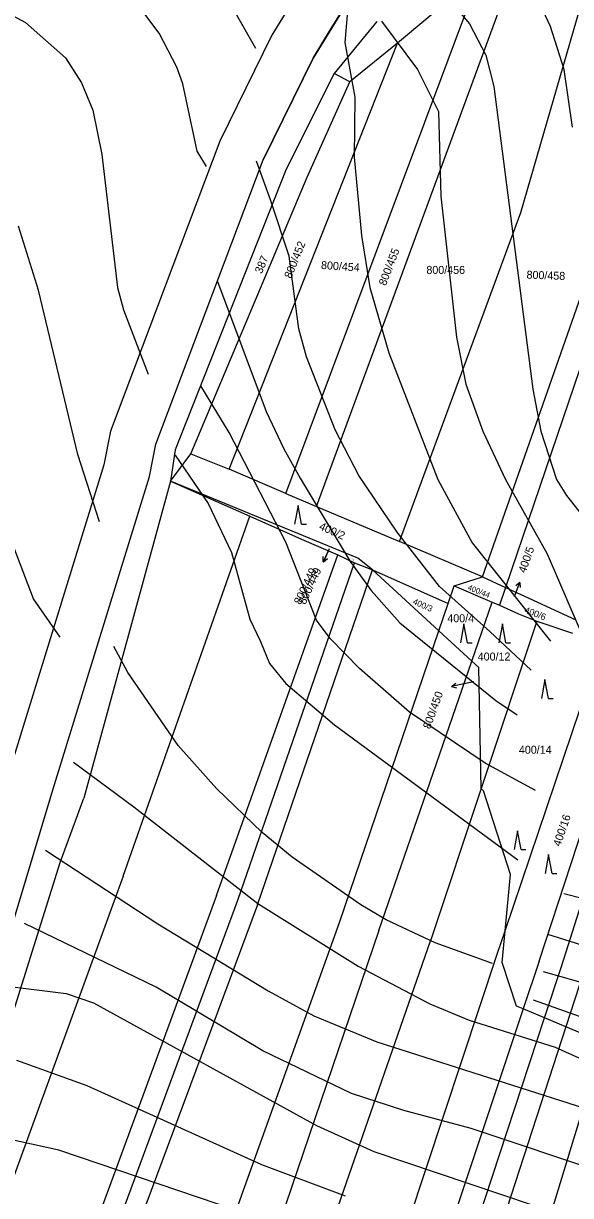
# Model space of a CAD drawing. Extents: x -555860 to -552701, y -1187050 to -1182291.
# Drawn here: x -555292.5 to -555176.2, y -1186354.1 to -1186105 of the extents above; entities that cross this region are included whole.
import ezdxf

# ---------------------------------------------------------------- set-up
doc = ezdxf.new("R2010")
doc.units = 0
for name, color, linetype in [('LEG_2b', 7, 'Continuous'), ('Level 16', 7, 'Continuous'), ('Level 25', 7, 'Continuous'), ('Level 28', 7, 'Continuous'), ('Level 30', 7, 'Continuous'), ('Level 40', 7, 'Continuous'), ('Level 41', 7, 'Continuous'), ('navrh_BV', 7, 'Continuous'), ('stav_BV', 7, 'Continuous')]:
    doc.layers.add(name, color=color, linetype=linetype)

msp = doc.modelspace()

# ---------------------------------------------------------------- linework, layer by layer
at = {"layer": 'Level 16'}
for p, q in [((-555227.52, -1186216.68), (-555228.76, -1186219.41)), ((-555228.76, -1186219.41), (-555228.8, -1186218.3)), ((-555228.76, -1186219.41), (-555227.89, -1186218.71)), ((-555188.03, -1186226.61), (-555187, -1186223.79)), ((-555187, -1186223.79), (-555187.82, -1186224.56)), ((-555187, -1186223.79), (-555186.88, -1186224.9)), ((-555201.49, -1186245.93), (-555200.61, -1186245.23)), ((-555198.55, -1186245.31), (-555201.49, -1186245.93)), ((-555201.49, -1186245.93), (-555200.41, -1186246.21))]:
    msp.add_line(p, q, dxfattribs=at)
for points in [[(-555188.09, -1186226.78), (-555188.03, -1186226.61)], [(-555196.76, -1186244.93), (-555198.55, -1186245.31)]]:
    msp.add_lwpolyline(points, dxfattribs=at)
at = {"layer": 'Level 25'}
for p, q in [((-555234.12, -1186207.46), (-555234.87, -1186211.46)), ((-555233.37, -1186211.46), (-555234.12, -1186207.46)), ((-555233.37, -1186211.46), (-555232.37, -1186211.46)), ((-555198.86, -1186232.63), (-555199.61, -1186236.63)), ((-555198.11, -1186236.63), (-555198.86, -1186232.63)), ((-555190.69, -1186232.63), (-555191.44, -1186236.63)), ((-555189.94, -1186236.63), (-555190.69, -1186232.63)), ((-555198.11, -1186236.63), (-555197.11, -1186236.63)), ((-555189.94, -1186236.63), (-555188.94, -1186236.63)), ((-555181.62, -1186244.44), (-555182.37, -1186248.44)), ((-555180.87, -1186248.44), (-555181.62, -1186244.44)), ((-555180.87, -1186248.44), (-555179.87, -1186248.44)), ((-555187.44, -1186276.56), (-555188.19, -1186280.56)), ((-555186.69, -1186280.56), (-555187.44, -1186276.56)), ((-555186.69, -1186280.56), (-555185.69, -1186280.56)), ((-555180.84, -1186281.64), (-555181.59, -1186285.64)), ((-555180.09, -1186285.64), (-555180.84, -1186281.64)), ((-555180.09, -1186285.64), (-555179.09, -1186285.64))]:
    msp.add_line(p, q, dxfattribs=at)
at = {"layer": 'Level 28'}
msp.add_lwpolyline([(-555442.31, -1186577.98), (-555406.59, -1186543.53), (-555377.44, -1186522.92), (-555374.35, -1186523.58), (-555365.28, -1186506.04), (-555344.77, -1186450.74), (-555332.46, -1186411.11), (-555310.66, -1186348.84), (-555286.2, -1186267.7), (-555265.72, -1186201.29), (-555264.37, -1186194.41), (-555241.55, -1186134.03), (-555230.94, -1186112.37), (-555227.21, -1186106.32), (-555221.63, -1186097.28), (-555207.51, -1186055.79), (-555192.48, -1186006.73), (-555174.48, -1185942.09), (-555155.23, -1185845.2), (-555142.06, -1185777.85), (-555134.73, -1185738.4)], dxfattribs=at)
at = {"layer": 'Level 30'}
for points in [[(-555144.59, -1185736.72), (-555151.88, -1185775.98), (-555165.04, -1185843.27), (-555184.21, -1185939.77), (-555202.08, -1186003.92), (-555217.03, -1186052.71), (-555230.73, -1186092.99), (-555235.72, -1186101.07), (-555239.71, -1186107.53), (-555250.74, -1186130.05), (-555274.02, -1186191.66), (-555275.43, -1186198.85), (-555295.77, -1186264.78), (-555320.17, -1186345.74), (-555341.96, -1186407.97), (-555354.24, -1186447.52), (-555374.44, -1186501.99), (-555379.79, -1186512.34), (-555412.98, -1186535.8), (-555449.03, -1186570.57), (-555498.13, -1186612.45), (-555503.1, -1186627.13), (-555509.78, -1186661.52), (-555516.07, -1186705.9)], [(-555442.31, -1186577.98), (-555406.59, -1186543.53), (-555377.44, -1186522.92), (-555374.35, -1186523.58), (-555365.28, -1186506.04), (-555344.77, -1186450.74), (-555332.46, -1186411.11), (-555310.66, -1186348.84), (-555286.2, -1186267.7), (-555265.72, -1186201.29), (-555264.37, -1186194.41), (-555241.55, -1186134.03), (-555230.94, -1186112.37), (-555227.21, -1186106.32), (-555221.63, -1186097.28), (-555207.51, -1186055.79), (-555192.48, -1186006.73), (-555174.48, -1185942.09), (-555155.23, -1185845.2), (-555142.06, -1185777.85), (-555134.73, -1185738.4)]]:
    msp.add_lwpolyline(points, dxfattribs=at)
at = {"layer": 'Level 40'}
for points in [[(-555317.54, -1186096.36), (-555310.93, -1186096.95), (-555301.5, -1186099.72), (-555292.07, -1186104.85), (-555283.61, -1186112.34), (-555280.15, -1186117.61), (-555277.79, -1186123.43), (-555275.85, -1186132.86), (-555272.52, -1186161.14), (-555271.27, -1186165.86), (-555266, -1186179.58)], [(-555216.36, -1186104.57), (-555208.74, -1186114.83), (-555204.3, -1186123.71), (-555203.74, -1186141.73), (-555200.42, -1186171.68), (-555198.48, -1186181.67), (-555194.87, -1186191.65), (-555190.02, -1186201.91), (-555181.14, -1186217.72), (-555174.35, -1186233.52), (-555167.69, -1186246.56), (-555164.64, -1186248.22), (-555153.69, -1186250.72)], [(-555260.23, -1186196.76), (-555253.24, -1186207.04), (-555248.25, -1186217.44), (-555244.37, -1186231.58), (-555242.1, -1186236.39), (-555240.21, -1186241.01), (-555236.74, -1186245.31), (-555226.35, -1186254.04), (-555187.38, -1186282.75)], [(-555181.99, -1186306.46), (-555170.25, -1186309.82), (-555153.39, -1186319.13), (-555146.06, -1186322.77), (-555142.32, -1186324.07), (-555138.71, -1186323.93), (-555117.64, -1186316.86), (-555112.37, -1186315.61), (-555095.73, -1186313.94), (-555087.97, -1186311.59), (-555074.24, -1186296.2), (-555068.83, -1186291.34), (-555059.26, -1186285.66), (-555038.33, -1186277.75), (-555033.34, -1186275.4), (-555028.9, -1186272.49), (-555024.88, -1186268.88), (-555012.12, -1186253.35), (-555006.57, -1186248.64)], [(-555297.12, -1186309.43), (-555283.47, -1186311.17), (-555277.65, -1186313.11), (-555230.23, -1186339.18), (-555218.03, -1186344.73), (-555157.02, -1186365.25)]]:
    msp.add_lwpolyline(points, dxfattribs=at)
at = {"layer": 'Level 41'}
for points in [[(-555253.52, -1186092.09), (-555243.19, -1186110.31)], [(-555175.74, -1186127.03), (-555177.54, -1186114.83), (-555180.45, -1186105.68), (-555186.14, -1186093.48)], [(-555203.88, -1186097.64), (-555197.64, -1186105.13), (-555194.18, -1186111.78), (-555192.51, -1186118.44), (-555184.19, -1186182.77), (-555182.53, -1186191.65), (-555179.2, -1186201.91), (-555177.02, -1186205.31), (-555173.66, -1186209.67)], [(-555253.63, -1186135.4), (-555255.6, -1186132.16), (-555258.65, -1186117.88), (-555259.9, -1186114.28), (-555263.64, -1186107.07), (-555269.05, -1186099.86)], [(-555223.4, -1186099.77), (-555224.15, -1186109.1), (-555222.09, -1186120.66), (-555222.19, -1186133.41), (-555220.66, -1186150.05), (-555218.86, -1186161.14), (-555214.84, -1186175.01), (-555204.44, -1186201.91), (-555197.09, -1186215.36), (-555180.45, -1186236.29)], [(-555184.55, -1186242.45), (-555193.34, -1186234.22), (-555204.02, -1186224.65), (-555213.04, -1186213.14), (-555221.22, -1186201.08), (-555226.21, -1186191.37), (-555232.31, -1186175.84), (-555233.95, -1186169.92), (-555236.05, -1186154.49), (-555239.99, -1186142.48), (-555242.97, -1186134.28)], [(-555276.33, -1186210.93), (-555280.98, -1186196.64), (-555289.3, -1186161.7), (-555293.59, -1186148.11)], [(-555251.29, -1186159.83), (-555240.91, -1186187.49), (-555237.17, -1186195.41), (-555233.7, -1186201.63), (-555223.02, -1186219.38), (-555218.59, -1186225.5), (-555212.48, -1186232.41), (-555192.1, -1186248.91), (-555187.53, -1186251.96)], [(-555183.62, -1186268), (-555194.32, -1186262.22), (-555210.4, -1186251.41), (-555221.08, -1186242.12), (-555227.32, -1186235.74), (-555230.23, -1186231.86), (-555236.74, -1186215.22), (-555248.81, -1186191.93), (-555254.83, -1186182.02)], [(-555284.7, -1186235.46), (-555290.41, -1186227.28), (-555296.09, -1186212.45)], [(-555177.61, -1186289.9), (-555157.3, -1186295.09), (-555147.31, -1186298.55), (-555142.84, -1186299.26), (-555139.55, -1186299.11), (-555135.66, -1186297.86), (-555129.43, -1186293.01), (-555123.19, -1186290.51), (-555117.22, -1186289.82), (-555103.22, -1186293.01), (-555099.34, -1186292.87), (-555096.01, -1186291.9), (-555090.74, -1186287.74), (-555082.56, -1186279.14), (-555074.66, -1186272.9), (-555069.11, -1186269.57), (-555055.38, -1186263.33), (-555046.37, -1186257.79), (-555023.07, -1186234.08), (-555005.88, -1186215.36)], [(-555192.8, -1186304.78), (-555204.99, -1186300.36), (-555215.37, -1186295.54), (-555220.8, -1186292.31), (-555235.36, -1186282.19), (-555241.74, -1186276.92), (-555251.44, -1186267.63), (-555259.62, -1186258.48), (-555270.3, -1186242.95), (-555273.28, -1186237.41)], [(-555281.86, -1186262.03), (-555269.05, -1186271.51), (-555242.71, -1186292.04), (-555221.35, -1186305.35), (-555206.1, -1186313.39), (-555197.78, -1186316.86), (-555179.48, -1186322.54), (-555157.8, -1186332.33)], [(-555004.52, -1186279.21), (-555009.49, -1186280.8), (-555020.58, -1186287.46), (-555026.4, -1186289.96), (-555051.64, -1186295.64), (-555057.46, -1186297.44), (-555061.2, -1186299.01), (-555066.34, -1186302.44), (-555072.02, -1186307.57), (-555076.04, -1186312.83), (-555082, -1186319.21), (-555087.55, -1186322.54), (-555094.9, -1186324.2), (-555106.55, -1186324.34), (-555114.31, -1186326.01), (-555118.19, -1186327.95), (-555125.68, -1186334.33), (-555129.43, -1186336.82), (-555131.23, -1186336.96), (-555135.17, -1186336.38), (-555140.93, -1186334.05), (-555153.55, -1186326.56), (-555173.1, -1186316.44), (-555184.04, -1186312.61)], [(-555287.82, -1186280.68), (-555263.92, -1186296.33), (-555240.49, -1186310.62), (-555230.78, -1186315.88), (-555217.36, -1186321.42), (-555159.68, -1186339.86)], [(-555144.54, -1186357.07), (-555168.67, -1186349.44), (-555197.3, -1186339.85), (-555211.65, -1186335.99), (-555222.74, -1186332.39), (-555241.6, -1186323.37), (-555264.34, -1186309.78), (-555292.3, -1186296.26)], [(-555164.28, -1186303.85), (-555181.01, -1186298.64)], [(-555294.01, -1186325.31), (-555279.04, -1186330.72), (-555241.88, -1186347.5), (-555224.13, -1186354.16)], [(-555200.28, -1186373.15), (-555285, -1186344.45), (-555299, -1186341.4)]]:
    msp.add_lwpolyline(points, dxfattribs=at)
at = {"layer": 'navrh_BV'}
for p, q in [((-555186.79, -1186145.19), (-555166.19, -1186074.17)), ((-555230.2, -1186207.64), (-555185.67, -1186086.62)), ((-555236.71, -1186204.91), (-555195.33, -1186094.42)), ((-555195.33, -1186094.42), (-555212.97, -1186109.19)), ((-555221.63, -1186097.28), (-555230.94, -1186112.37)), ((-555217.36, -1186104.58), (-555226.45, -1186115.68)), ((-555248.77, -1186199.76), (-555212.97, -1186109.19)), ((-555212.97, -1186109.19), (-555223.12, -1186117.41)), ((-555230.94, -1186112.37), (-555241.55, -1186134.03)), ((-555226.45, -1186115.68), (-555236.64, -1186136)), ((-555223.12, -1186117.41), (-555226.45, -1186115.68)), ((-555232.18, -1186137.72), (-555223.12, -1186117.41)), ((-555264.37, -1186194.41), (-555241.55, -1186134.03)), ((-555236.64, -1186136), (-555260.27, -1186195.66)), ((-555256.91, -1186196.5), (-555232.18, -1186137.72)), ((-555212.56, -1186215.1), (-555186.79, -1186145.19)), ((-555194.89, -1186222.61), (-555168.8, -1186148.11)), ((-555164.18, -1186148.84), (-555190.05, -1186224.85)), ((-555265.72, -1186201.29), (-555264.37, -1186194.41)), ((-555260.27, -1186195.66), (-555261.28, -1186202.32)), ((-555261.28, -1186202.32), (-555256.91, -1186196.5)), ((-555256.91, -1186196.5), (-555248.77, -1186199.76)), ((-555236.71, -1186204.91), (-555248.77, -1186199.76)), ((-555286.2, -1186267.7), (-555265.72, -1186201.29)), ((-555261.28, -1186202.32), (-555279.68, -1186269.64)), ((-555261.28, -1186202.32), (-555244.4, -1186209.7)), ((-555221.4, -1186218.64), (-555261.28, -1186202.32)), ((-555236.71, -1186204.91), (-555230.2, -1186207.64)), ((-555230.2, -1186207.64), (-555212.56, -1186215.1)), ((-555271.32, -1186286.25), (-555244.4, -1186209.7)), ((-555244.4, -1186209.7), (-555233.4, -1186214.61)), ((-555233.4, -1186214.61), (-555225.68, -1186217.93)), ((-555194.89, -1186222.61), (-555212.56, -1186215.1)), ((-555251.46, -1186290.33), (-555225.68, -1186217.93)), ((-555225.68, -1186217.93), (-555222.14, -1186219.62)), ((-555246.97, -1186291.33), (-555222.14, -1186219.62)), ((-555222.14, -1186219.62), (-555218.31, -1186221.15)), ((-555218.31, -1186221.15), (-555221.4, -1186218.64)), ((-555242.76, -1186292.32), (-555218.31, -1186221.15)), ((-555218.31, -1186221.15), (-555202.22, -1186228.32)), ((-555204.2, -1186234.11), (-555218.31, -1186221.15)), ((-555200.96, -1186224.55), (-555194.89, -1186222.61)), ((-555194.89, -1186222.61), (-555190.05, -1186224.85)), ((-555202.22, -1186228.32), (-555200.96, -1186224.55)), ((-555200.96, -1186224.55), (-555192.86, -1186228.02)), ((-555190.05, -1186224.85), (-555191.33, -1186228.62)), ((-555190.05, -1186224.85), (-555185.99, -1186226.72)), ((-555185.99, -1186226.72), (-555175.06, -1186231.77)), ((-555204.2, -1186234.11), (-555202.22, -1186228.32)), ((-555197.18, -1186240.55), (-555192.86, -1186228.02)), ((-555192.86, -1186228.02), (-555191.33, -1186228.62)), ((-555191.33, -1186228.62), (-555187.26, -1186230.45)), ((-555187.26, -1186230.45), (-555183.37, -1186232.05)), ((-555183.37, -1186232.05), (-555195.22, -1186267.63)), ((-555183.37, -1186232.05), (-555175.8, -1186234.56)), ((-555225.35, -1186296.04), (-555204.2, -1186234.11)), ((-555197.18, -1186240.55), (-555204.2, -1186234.11)), ((-555190.1, -1186297.86), (-555169.47, -1186236.75)), ((-555182.86, -1186304.28), (-555161.48, -1186238.9)), ((-555178.09, -1186305.41), (-555157.43, -1186239.85)), ((-555216.96, -1186297.79), (-555197.18, -1186240.55)), ((-555195.72, -1186241.89), (-555197.18, -1186240.55)), ((-555195.22, -1186267.63), (-555195.72, -1186241.89)), ((-555310.66, -1186348.84), (-555286.2, -1186267.7)), ((-555195.22, -1186267.63), (-555205.98, -1186299.94)), ((-555194.7, -1186268.11), (-555195.22, -1186267.63)), ((-555284.72, -1186283.32), (-555279.68, -1186269.64)), ((-555188.93, -1186285.88), (-555194.7, -1186268.11)), ((-555305.75, -1186349.85), (-555284.72, -1186283.32)), ((-555271.32, -1186286.25), (-555317.95, -1186413.97)), ((-555190.1, -1186297.86), (-555188.93, -1186285.88)), ((-555251.46, -1186290.33), (-555297.79, -1186416.23)), ((-555293.4, -1186416.95), (-555246.97, -1186291.33)), ((-555242.76, -1186292.32), (-555289.31, -1186417.29)), ((-555269.59, -1186419.66), (-555225.35, -1186296.04)), ((-555216.96, -1186297.79), (-555258.85, -1186421.09)), ((-555248.46, -1186422.1), (-555205.98, -1186299.94)), ((-555191.71, -1186302.62), (-555190.1, -1186297.86)), ((-555190.76, -1186304.59), (-555190.1, -1186297.86)), ((-555232.16, -1186424.23), (-555191.71, -1186302.62)), ((-555187.71, -1186313.84), (-555190.76, -1186304.59)), ((-555182.86, -1186304.28), (-555186.26, -1186314.45)), ((-555181.71, -1186316.36), (-555178.09, -1186305.41)), ((-555173.39, -1186306.46), (-555177.22, -1186318.25)), ((-555186.26, -1186314.45), (-555223.37, -1186425.51)), ((-555186.26, -1186314.45), (-555187.71, -1186313.84)), ((-555181.71, -1186316.36), (-555186.26, -1186314.45)), ((-555217.94, -1186426.11), (-555181.71, -1186316.36)), ((-555177.22, -1186318.25), (-555181.71, -1186316.36)), ((-555177.22, -1186318.25), (-555212.45, -1186426.74)), ((-555169.27, -1186321.6), (-555177.22, -1186318.25)), ((-555201.79, -1186428.16), (-555169.27, -1186321.6))]:
    msp.add_line(p, q, dxfattribs=at)
at = {"layer": 'stav_BV'}
for p, q in [((-555227.52, -1186216.68), (-555228.74, -1186219.42)), ((-555228.74, -1186219.42), (-555228.79, -1186218.3)), ((-555228.74, -1186219.42), (-555227.88, -1186218.71))]:
    msp.add_line(p, q, dxfattribs=at)

# ---------------------------------------------------------------- texts
at = {"layer": 'LEG_2b'}
for s, height, rotation, p in [('800/452', 1.7, 68, (-555235.58, -1186159.35)), ('800/455', 1.7, 69, (-555215.47, -1186160.88)), ('387', 1.7, 67, (-555241.86, -1186158.33)), ('800/454', 1.7, 356, (-555229.29, -1186157.18)), ('800/458', 1.7, 358, (-555185.57, -1186159.25)), ('400/2', 1.7, 336, (-555229.81, -1186212.47)), ('800/449', 0.2, 334, (-555223.18, -1186218.75)), ('800/449', 1.7, 65, (-555232.58, -1186228.63)), ('400/44', 1.2, 338, (-555198.17, -1186225.32)), ('400/3', 1.3, 336, (-555209.85, -1186228.34)), ('400/6', 1.4, 339, (-555186.12, -1186230.23)), ('400/16', 1.7, 71, (-555178.37, -1186280.04))]:
    msp.add_text(s, height=height, rotation=rotation, dxfattribs=at).set_placement(p)
for s, p in [('800/456', (-555206.84, -1186158.25)), ('400/4', (-555202.39, -1186232.27)), ('400/12', (-555195.93, -1186240.41)), ('400/14', (-555187.17, -1186260.21))]:
    msp.add_text(s, height=1.7, dxfattribs=at).set_placement(p)
at = {"layer": 'Level 16'}
for s, rotation, p in [('400/5', 70.2, (-555185.78, -1186221.92)), ('800/449', 64.8, (-555233.58, -1186228.66)), ('800/450', 70.2, (-555206.04, -1186255.08))]:
    msp.add_text(s, height=1.7, rotation=rotation, dxfattribs=at).set_placement(p)

doc.saveas('drawing.dxf')
